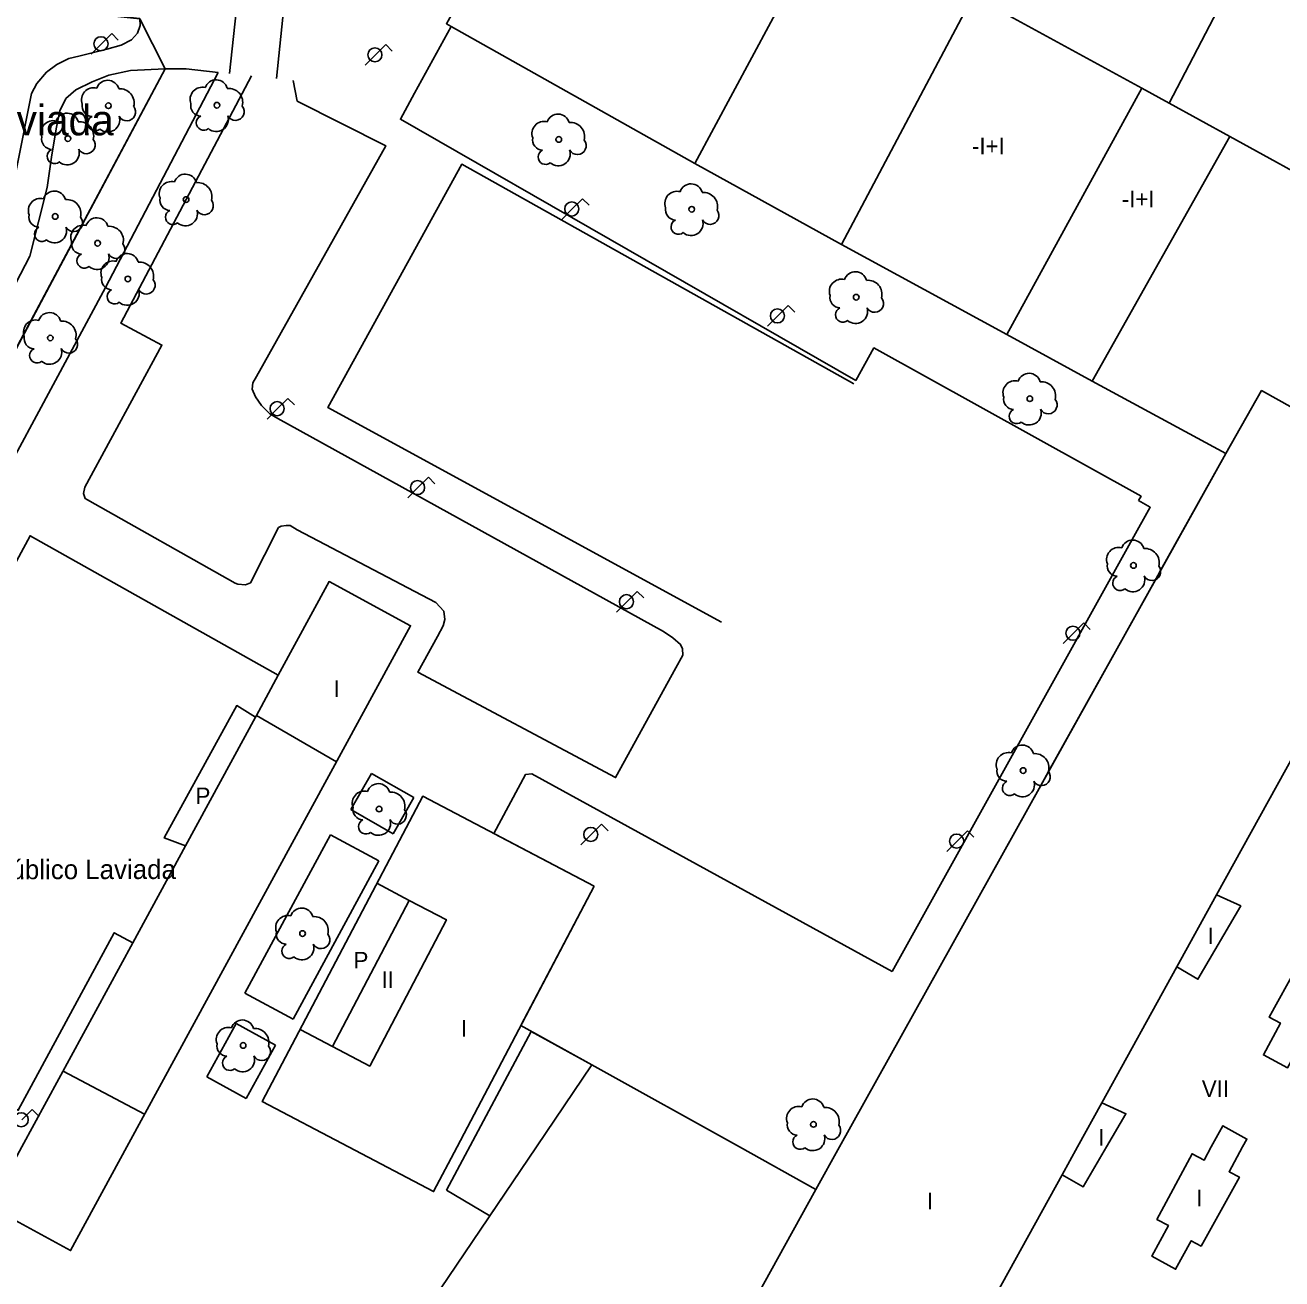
# Model space of a CAD drawing. Extents: x 282771 to 285132, y 4823109 to 4825496.
# Drawn here: x 284216.4 to 284330.1, y 4823783.6 to 4823897 of the extents above; entities that cross this region are included whole.
import ezdxf

# ---------------------------------------------------------------- set-up
doc = ezdxf.new("R2010")
doc.units = 0
for name, color, linetype in [('ACERA-INTERIOR', 7, 'Continuous'), ('ARBOL', 7, 'Continuous'), ('COLEGIO-AREA', 7, 'Continuous'), ('COLEGIO-TEXTO', 7, 'Continuous'), ('EDIFICIO', 7, 'Continuous'), ('FAROLA', 7, 'Continuous'), ('INTERIOR-EDIFICIO', 7, 'Continuous'), ('MEDIANERA', 7, 'Continuous'), ('PARQUE-JARDIN-AREA', 7, 'Continuous'), ('PARQUE-JARDIN-TEXTO', 7, 'Continuous'), ('TXT-ALTURA-EDIFICIO', 7, 'Continuous'), ('VALLA', 7, 'Continuous'), ('ZONA-VERDE', 7, 'Continuous')]:
    doc.layers.add(name, color=color, linetype=linetype)

msp = doc.modelspace()

# ---------------------------------------------------------------- linework, layer by layer
at = {"layer": 'ACERA-INTERIOR'}
for points in [[(284234.92, 4823892.63), (284235.63, 4823899.35)], [(284239.15, 4823892.18), (284239.86, 4823898.91)], [(284206.64, 4823786.96), (284210.87, 4823795.17), (284210.76, 4823795.56), (284210.75, 4823795.62), (284210.57, 4823796.07), (284210.22, 4823796.46), (284189.48, 4823807.65), (284189.29, 4823808.04), (284189.11, 4823808.49), (284189.18, 4823809.06), (284204.74, 4823838.08), (284223.68, 4823873.29), (284233.88, 4823892.74)], [(284236.88, 4823892.42), (284225.07, 4823870.07), (284228.8, 4823868.08), (284221.81, 4823855.23), (284221.71, 4823854.65), (284221.86, 4823854.2), (284222.05, 4823854.07), (284235.41, 4823846.54), (284235.66, 4823846.47), (284236.36, 4823846.39), (284236.81, 4823846.57), (284239.34, 4823851.58), (284239.59, 4823851.71), (284240.04, 4823851.76), (284240.39, 4823851.75), (284241.03, 4823851.36), (284253.57, 4823844.8), (284254.29, 4823844.02), (284254.38, 4823843.25), (284254.24, 4823842.68), (284253.71, 4823841.73), (284251.93, 4823838.51), (284269.82, 4823828.96), (284275.28, 4823838.9), (284275.91, 4823840.04), (284275.88, 4823840.62), (284275.7, 4823841.01), (284275.01, 4823841.59), (284274.15, 4823842.19), (284239.29, 4823861.43), (284238.56, 4823861.85), (284237.81, 4823862.61), (284237.25, 4823863.39), (284236.97, 4823864.1), (284237.02, 4823864.67), (284237.35, 4823865.24), (284249.04, 4823886.1), (284241.02, 4823890.15), (284240.66, 4823892.01)]]:
    msp.add_lwpolyline(points, dxfattribs=at)
at = {"layer": 'ARBOL'}
for centre in [(284223.95, 4823889.73), (284233.77, 4823889.77), (284220.29, 4823886.75), (284264.69, 4823886.68), (284230.98, 4823881.24), (284276.71, 4823880.36), (284219.14, 4823879.71), (284222.98, 4823877.29), (284225.71, 4823874.06), (284291.59, 4823872.41), (284218.7, 4823868.72), (284307.29, 4823863.23), (284316.66, 4823848.15), (284306.68, 4823829.6), (284248.44, 4823826.12), (284241.51, 4823814.86), (284236.14, 4823804.74), (284287.72, 4823797.6)]:
    msp.add_circle(centre, 0.255, dxfattribs=at)
for centre, radius, start, end in [((284223.88, 4823890.99), 1.04, 15.6423, 161.3843), ((284233.7, 4823891.03), 1.04, 15.6423, 161.3843), ((284222.62, 4823890.26), 1.1, 75.4318, 200.5561), ((284225.01, 4823889.99), 1.27, 345.0327, 95.7993), ((284232.44, 4823890.3), 1.1, 75.4318, 200.5561), ((284234.83, 4823890.03), 1.27, 345.0327, 95.7993), ((284222.51, 4823889.69), 0.935, 168.599, 268.1324), ((284225.62, 4823889.16), 0.797, 208.9625, 38.991), ((284232.33, 4823889.73), 0.935, 168.599, 268.1324), ((284235.44, 4823889.2), 0.797, 208.9625, 38.991), ((284218.96, 4823887.28), 1.1, 75.4318, 200.5561), ((284220.22, 4823888.01), 1.04, 15.6423, 161.3843), ((284221.35, 4823887.01), 1.27, 345.0327, 95.7993), ((284222.75, 4823888.14), 0.672, 113.7367, 309.4725), ((284223.89, 4823888.44), 1.09, 228.9545, 17.928), ((284232.57, 4823888.18), 0.672, 113.7367, 309.4725), ((284233.71, 4823888.48), 1.09, 228.9545, 17.928), ((284263.36, 4823887.21), 1.1, 75.4318, 200.5561), ((284264.62, 4823887.93), 1.04, 15.6423, 161.3843), ((284265.75, 4823886.94), 1.27, 345.0327, 95.7993), ((284218.85, 4823886.71), 0.935, 168.599, 268.1324), ((284221.96, 4823886.18), 0.797, 208.9625, 38.991), ((284263.25, 4823886.64), 0.935, 168.599, 268.1324), ((284266.36, 4823886.11), 0.797, 208.9625, 38.991), ((284219.09, 4823885.16), 0.672, 113.7367, 309.4725), ((284220.23, 4823885.46), 1.09, 228.9545, 17.928), ((284263.49, 4823885.09), 0.672, 113.7367, 309.4725), ((284264.63, 4823885.39), 1.09, 228.9545, 17.928), ((284229.65, 4823881.77), 1.1, 75.4318, 200.5561), ((284230.91, 4823882.5), 1.04, 15.6423, 161.3843), ((284232.04, 4823881.5), 1.27, 345.0327, 95.7993), ((284276.64, 4823881.62), 1.04, 15.6423, 161.3843), ((284219.07, 4823880.97), 1.04, 15.6423, 161.3843), ((284275.38, 4823880.89), 1.1, 75.4318, 200.5561), ((284277.77, 4823880.62), 1.27, 345.0327, 95.7993), ((284217.81, 4823880.24), 1.1, 75.4318, 200.5561), ((284220.2, 4823879.97), 1.27, 345.0327, 95.7993), ((284229.54, 4823881.2), 0.935, 168.599, 268.1324), ((284230.92, 4823879.95), 1.09, 228.9545, 17.928), ((284232.65, 4823880.67), 0.797, 208.9625, 38.991), ((284275.27, 4823880.32), 0.935, 168.599, 268.1324), ((284278.38, 4823879.79), 0.797, 208.9625, 38.991), ((284217.7, 4823879.67), 0.935, 168.599, 268.1324), ((284220.81, 4823879.14), 0.797, 208.9625, 38.991), ((284222.91, 4823878.55), 1.04, 15.6423, 161.3843), ((284229.78, 4823879.65), 0.672, 113.7367, 309.4725), ((284275.51, 4823878.77), 0.672, 113.7367, 309.4725), ((284276.65, 4823879.07), 1.09, 228.9545, 17.928), ((284217.94, 4823878.12), 0.672, 113.7367, 309.4725), ((284219.08, 4823878.42), 1.09, 228.9545, 17.928), ((284221.65, 4823877.82), 1.1, 75.4318, 200.5561), ((284224.04, 4823877.55), 1.27, 345.0327, 95.7993), ((284221.54, 4823877.25), 0.935, 168.599, 268.1324), ((284224.65, 4823876.72), 0.797, 208.9625, 38.991), ((284221.78, 4823875.7), 0.672, 113.7367, 309.4725), ((284222.92, 4823876), 1.09, 228.9545, 17.928), ((284225.64, 4823875.32), 1.04, 15.6423, 161.3843), ((284224.38, 4823874.59), 1.1, 75.4318, 200.5561), ((284226.77, 4823874.32), 1.27, 345.0327, 95.7993), ((284291.52, 4823873.67), 1.04, 15.6423, 161.3843), ((284224.27, 4823874.02), 0.935, 168.599, 268.1324), ((284227.38, 4823873.49), 0.797, 208.9625, 38.991), ((284290.26, 4823872.94), 1.1, 75.4318, 200.5561), ((284292.65, 4823872.67), 1.27, 345.0327, 95.7993), ((284224.51, 4823872.47), 0.672, 113.7367, 309.4725), ((284225.65, 4823872.77), 1.09, 228.9545, 17.928), ((284290.15, 4823872.37), 0.935, 168.599, 268.1324), ((284293.26, 4823871.84), 0.797, 208.9625, 38.991), ((284290.39, 4823870.82), 0.672, 113.7367, 309.4725), ((284291.53, 4823871.12), 1.09, 228.9545, 17.928), ((284217.37, 4823869.25), 1.1, 75.4318, 200.5561), ((284218.63, 4823869.98), 1.04, 15.6423, 161.3843), ((284219.76, 4823868.98), 1.27, 345.0327, 95.7993), ((284217.26, 4823868.68), 0.935, 168.599, 268.1324), ((284220.37, 4823868.15), 0.797, 208.9625, 38.991), ((284217.5, 4823867.13), 0.672, 113.7367, 309.4725), ((284218.64, 4823867.43), 1.09, 228.9545, 17.928), ((284307.22, 4823864.49), 1.04, 15.6423, 161.3843), ((284305.96, 4823863.76), 1.1, 75.4318, 200.5561), ((284308.35, 4823863.49), 1.27, 345.0327, 95.7993), ((284305.85, 4823863.19), 0.935, 168.599, 268.1324), ((284306.09, 4823861.64), 0.672, 113.7367, 309.4725), ((284307.23, 4823861.94), 1.09, 228.9545, 17.928), ((284308.96, 4823862.66), 0.797, 208.9625, 38.991), ((284315.33, 4823848.68), 1.1, 75.4318, 200.5561), ((284316.59, 4823849.41), 1.04, 15.6423, 161.3843), ((284317.72, 4823848.41), 1.27, 345.0327, 95.7993), ((284315.22, 4823848.11), 0.935, 168.599, 268.1324), ((284318.33, 4823847.58), 0.797, 208.9625, 38.991), ((284315.46, 4823846.56), 0.672, 113.7367, 309.4725), ((284316.6, 4823846.86), 1.09, 228.9545, 17.928), ((284306.61, 4823830.86), 1.04, 15.6423, 161.3843), ((284305.35, 4823830.13), 1.1, 75.4318, 200.5561), ((284307.74, 4823829.86), 1.27, 345.0327, 95.7993), ((284305.24, 4823829.56), 0.935, 168.599, 268.1324), ((284308.35, 4823829.03), 0.797, 208.9625, 38.991), ((284248.37, 4823827.38), 1.04, 15.6423, 161.3843), ((284305.48, 4823828.01), 0.672, 113.7367, 309.4725), ((284306.62, 4823828.31), 1.09, 228.9545, 17.928), ((284247.11, 4823826.65), 1.1, 75.4318, 200.5561), ((284249.5, 4823826.38), 1.27, 345.0327, 95.7993), ((284247, 4823826.08), 0.935, 168.599, 268.1324), ((284250.11, 4823825.55), 0.797, 208.9625, 38.991), ((284247.24, 4823824.53), 0.672, 113.7367, 309.4725), ((284248.38, 4823824.83), 1.09, 228.9545, 17.928), ((284241.44, 4823816.12), 1.04, 15.6423, 161.3843), ((284240.18, 4823815.39), 1.1, 75.4318, 200.5561), ((284242.57, 4823815.12), 1.27, 345.0327, 95.7993), ((284240.07, 4823814.82), 0.935, 168.599, 268.1324), ((284243.18, 4823814.29), 0.797, 208.9625, 38.991), ((284240.31, 4823813.27), 0.672, 113.7367, 309.4725), ((284241.45, 4823813.57), 1.09, 228.9545, 17.928), ((284236.07, 4823806), 1.04, 15.6423, 161.3843), ((284234.81, 4823805.27), 1.1, 75.4318, 200.5561), ((284237.2, 4823805), 1.27, 345.0327, 95.7993), ((284234.7, 4823804.7), 0.935, 168.599, 268.1324), ((284237.81, 4823804.17), 0.797, 208.9625, 38.991), ((284234.94, 4823803.15), 0.672, 113.7367, 309.4725), ((284236.08, 4823803.45), 1.09, 228.9545, 17.928), ((284287.65, 4823798.86), 1.04, 15.6423, 161.3843), ((284286.39, 4823798.13), 1.1, 75.4318, 200.5561), ((284288.78, 4823797.86), 1.27, 345.0327, 95.7993), ((284286.28, 4823797.56), 0.935, 168.599, 268.1324), ((284289.39, 4823797.03), 0.797, 208.9625, 38.991), ((284286.52, 4823796.01), 0.672, 113.7367, 309.4725), ((284287.66, 4823796.31), 1.09, 228.9545, 17.928)]:
    msp.add_arc(centre, radius, start, end, dxfattribs=at)
at = {"layer": 'COLEGIO-AREA'}
msp.add_lwpolyline([(284216.87, 4823850.84), (284239.31, 4823838.22), (284243.91, 4823846.69), (284251.28, 4823842.69), (284225.62, 4823795.56), (284220.53, 4823786.19), (284213.2, 4823790.18), (284216.12, 4823795.56), (284226.17, 4823814.01), (284224.48, 4823814.93), (284215.8, 4823798.87), (284194.9, 4823810.17)], close=True, dxfattribs=at)
at = {"layer": 'EDIFICIO'}
for points in [[(284325.01, 4823858.27), (284312.94, 4823864.83), (284305.2, 4823869.04), (284290.27, 4823877.18), (284277, 4823884.49), (284254.94, 4823896.9), (284254.52, 4823897.14), (284263.8, 4823913.89), (284278.77, 4823940.9), (284300.76, 4823928.83), (284313.82, 4823921.66), (284331.41, 4823912.02)], [(284243.18, 4823766.71), (284262.67, 4823795.56), (284267.68, 4823802.97), (284281.03, 4823795.56), (284287.95, 4823791.72), (284290.09, 4823795.56), (284325.01, 4823858.27)], [(284226.17, 4823814.01), (284224.48, 4823814.93), (284215.8, 4823798.87), (284194.9, 4823810.17), (284216.87, 4823850.84), (284239.31, 4823838.22), (284243.91, 4823846.69), (284251.28, 4823842.69), (284225.62, 4823795.56), (284220.53, 4823786.19), (284213.2, 4823790.18), (284216.12, 4823795.56), (284226.17, 4823814.01)], [(284267.88, 4823819.14), (284255.49, 4823795.56), (284253.37, 4823791.52), (284245.67, 4823795.56), (284237.87, 4823799.66), (284252.38, 4823827.28), (284267.88, 4823819.14)]]:
    msp.add_lwpolyline(points, dxfattribs=at)
at = {"layer": 'FAROLA'}
for p, q in [((284224.26, 4823896.26), (284223.32, 4823895.33)), ((284224.85, 4823895.67), (284224.26, 4823896.26)), ((284223.32, 4823895.33), (284222.39, 4823894.39)), ((284249.04, 4823895.26), (284248.1, 4823894.33)), ((284249.63, 4823894.67), (284249.04, 4823895.26)), ((284248.1, 4823894.33), (284247.17, 4823893.39)), ((284265.9, 4823880.39), (284264.97, 4823879.45)), ((284266.84, 4823881.32), (284265.9, 4823880.39)), ((284267.43, 4823880.73), (284266.84, 4823881.32)), ((284285.44, 4823871.65), (284284.5, 4823870.72)), ((284286.03, 4823871.06), (284285.44, 4823871.65)), ((284284.5, 4823870.72), (284283.57, 4823869.78)), ((284240.19, 4823863.26), (284239.25, 4823862.33)), ((284240.78, 4823862.67), (284240.19, 4823863.26)), ((284239.25, 4823862.33), (284238.32, 4823861.39)), ((284252.89, 4823856.12), (284251.95, 4823855.19)), ((284253.48, 4823855.53), (284252.89, 4823856.12)), ((284251.95, 4823855.19), (284251.02, 4823854.25)), ((284271.79, 4823845.8), (284270.85, 4823844.87)), ((284272.38, 4823845.21), (284271.79, 4823845.8)), ((284270.85, 4823844.87), (284269.92, 4823843.93)), ((284312.17, 4823842.95), (284311.23, 4823842.02)), ((284312.76, 4823842.36), (284312.17, 4823842.95)), ((284311.23, 4823842.02), (284310.3, 4823841.08)), ((284268.56, 4823824.75), (284267.62, 4823823.82)), ((284269.15, 4823824.16), (284268.56, 4823824.75)), ((284267.62, 4823823.82), (284266.69, 4823822.88)), ((284301.65, 4823824.15), (284300.71, 4823823.22)), ((284302.24, 4823823.56), (284301.65, 4823824.15)), ((284300.71, 4823823.22), (284299.78, 4823822.28)), ((284217.05, 4823798.95), (284216.11, 4823798.02)), ((284217.64, 4823798.36), (284217.05, 4823798.95))]:
    msp.add_line(p, q, dxfattribs=at)
for centre in [(284223.28, 4823895.33), (284248.06, 4823894.33), (284265.86, 4823880.39), (284284.46, 4823870.72), (284239.21, 4823862.33), (284251.91, 4823855.19), (284270.81, 4823844.87), (284311.19, 4823842.02), (284267.58, 4823823.82), (284300.67, 4823823.22), (284216.07, 4823798.02)]:
    msp.add_circle(centre, 0.637, dxfattribs=at)
at = {"layer": 'INTERIOR-EDIFICIO'}
for points in [[(284344.4, 4823854.95), (284350.88, 4823866.68), (284353.55, 4823871.51), (284334.71, 4823881.83), (284325.38, 4823886.95), (284319.9, 4823889.95), (284317.42, 4823891.31), (284302.17, 4823899.67), (284289.01, 4823906.89), (284277, 4823884.49)], [(284331.24, 4823831.12), (284324.18, 4823818.35)], [(284320.59, 4823811.84), (284322.49, 4823810.73), (284326.36, 4823817.35), (284324.18, 4823818.35)], [(284324.18, 4823818.35), (284320.59, 4823811.84)], [(284336.6, 4823818.83), (284334.98, 4823815.75), (284333.95, 4823816.33), (284328.95, 4823807.29), (284329.96, 4823806.76), (284328.41, 4823803.88), (284330.59, 4823802.7), (284332.09, 4823805.44), (284332.99, 4823804.95), (284338.12, 4823814.18), (284337.29, 4823814.55), (284338.91, 4823817.61), (284336.6, 4823818.83)], [(284320.59, 4823811.84), (284313.8, 4823799.56)], [(284313.8, 4823799.56), (284311.6, 4823795.56)], [(284313.8, 4823799.56), (284315.98, 4823798.56), (284314.22, 4823795.56)], [(284323.7, 4823795.56), (284324.75, 4823797.47), (284326.93, 4823796.27), (284326.54, 4823795.56)], [(284311.6, 4823795.56), (284310.21, 4823793.05)], [(284310.21, 4823793.05), (284312.11, 4823791.94), (284314.22, 4823795.56)], [(284323.7, 4823795.56), (284323.05, 4823794.35), (284321.97, 4823794.94), (284318.78, 4823789.01), (284319.82, 4823788.45), (284318.31, 4823785.68), (284320.47, 4823784.5), (284321.89, 4823787.08), (284322.78, 4823786.59), (284326.24, 4823792.82), (284325.31, 4823793.32), (284326.54, 4823795.56)], [(284310.21, 4823793.05), (284302.28, 4823778.7)]]:
    msp.add_lwpolyline(points, dxfattribs=at)
at = {"layer": 'MEDIANERA'}
for points in [[(284331.41, 4823912.02), (284326.73, 4823903.05), (284324.63, 4823899.02), (284319.9, 4823889.95)], [(284302.17, 4823899.67), (284290.27, 4823877.18)], [(284317.42, 4823891.31), (284305.2, 4823869.04)], [(284312.94, 4823864.83), (284325.38, 4823886.95)], [(284325.01, 4823858.27), (284328.25, 4823863.97), (284344.14, 4823855.11), (284344.4, 4823854.95)], [(284237.34, 4823834.59), (284239.31, 4823838.22)], [(284237.26, 4823834.44), (284235.56, 4823835.47), (284229.01, 4823823.5), (284230.93, 4823822.78)], [(284230.93, 4823822.78), (284237.26, 4823834.44)], [(284237.26, 4823834.44), (284237.34, 4823834.59)], [(284237.34, 4823834.59), (284244.59, 4823830.4)], [(284226.17, 4823814.01), (284230.93, 4823822.78)], [(284248.24, 4823819.4), (284251.15, 4823817.86)], [(284251.15, 4823817.86), (284254.52, 4823816.1), (284247.59, 4823802.87), (284244.22, 4823804.63)], [(284244.22, 4823804.63), (284251.15, 4823817.86)], [(284244.22, 4823804.63), (284241.29, 4823806.17)], [(284227.23, 4823798.53), (284219.85, 4823802.4)], [(284265.53, 4823751.19), (284287.95, 4823791.72)]]:
    msp.add_lwpolyline(points, dxfattribs=at)
at = {"layer": 'PARQUE-JARDIN-AREA'}
msp.add_lwpolyline([(284192.68, 4823879.42), (284193.43, 4823881.32), (284194.94, 4823884.72), (284201.06, 4823891.72), (284201.94, 4823900.23), (284226.79, 4823897.6), (284229.1, 4823893.06), (284209.85, 4823856.98), (284195.98, 4823861.21), (284192.84, 4823874.55)], close=True, dxfattribs=at)
at = {"layer": 'VALLA'}
msp.add_lwpolyline([(284279.4, 4823843.03), (284243.79, 4823862.44), (284255.91, 4823884.44), (284291.38, 4823864.58)], dxfattribs=at)
at = {"layer": 'ZONA-VERDE'}
for p, q in [((284254.94, 4823896.9), (284251.64, 4823890.85)), ((284277, 4823884.49), (284254.94, 4823896.9)), ((284233.88, 4823892.74), (284231, 4823893.05)), ((284319.12, 4823847.7), (284325.01, 4823858.27)), ((284245.88, 4823826.07), (284247.74, 4823829.34)), ((284247.74, 4823829.34), (284251.57, 4823827.15)), ((284251.57, 4823827.15), (284249.71, 4823823.89)), ((284249.71, 4823823.89), (284245.88, 4823826.07)), ((284236.29, 4823809.46), (284244.03, 4823823.78)), ((284244.03, 4823823.78), (284248.41, 4823821.42)), ((284258.81, 4823823.9), (284267.88, 4823819.14)), ((284248.41, 4823821.42), (284240.67, 4823807.1)), ((284267.88, 4823819.14), (284261.25, 4823806.53)), ((284240.67, 4823807.1), (284236.29, 4823809.46)), ((284232.85, 4823801.9), (284235.5, 4823806.72)), ((284235.5, 4823806.72), (284239.06, 4823804.77)), ((284261.25, 4823806.53), (284267.68, 4823802.97)), ((284262.2, 4823806.01), (284254.52, 4823791.65)), ((284267.68, 4823802.97), (284262.2, 4823806.01)), ((284239.06, 4823804.77), (284236.41, 4823799.95)), ((284236.41, 4823799.95), (284232.85, 4823801.9)), ((284262.67, 4823795.56), (284267.68, 4823802.97)), ((284258.46, 4823789.33), (284262.67, 4823795.56)), ((284254.52, 4823791.65), (284258.46, 4823789.33))]:
    msp.add_line(p, q, dxfattribs=at)
for points in [[(284214.37, 4823877.67), (284217, 4823890.82), (284217.49, 4823891.73), (284218.35, 4823892.75), (284219.28, 4823893.46), (284220.37, 4823894.01), (284221.29, 4823894.22), (284222.37, 4823894.48), (284223.81, 4823894.84), (284225.12, 4823895.2), (284226.05, 4823895.7), (284226.57, 4823896.29), (284226.83, 4823896.97), (284226.79, 4823897.61), (284201.94, 4823900.24)], [(284231, 4823893.05), (284229.1, 4823893.07), (284209.9, 4823857.15), (284195.39, 4823829.98), (284187.55, 4823815.32)], [(284209.9, 4823857.15), (284229.1, 4823893.07), (284225.94, 4823892.9), (284224, 4823892.48), (284222.49, 4823891.9), (284221, 4823891.17), (284220.1, 4823890.38), (284219.55, 4823889.27), (284219.24, 4823887.65), (284218.82, 4823885.06), (284218.41, 4823882.34), (284216.86, 4823876.12), (284215.16, 4823872.87), (284209.9, 4823857.15)], [(284206.64, 4823786.96), (284210.87, 4823795.17), (284210.76, 4823795.56), (284210.57, 4823796.07), (284210.22, 4823796.46), (284189.48, 4823807.65), (284189.29, 4823808.04), (284189.11, 4823808.49), (284189.18, 4823809.06), (284204.74, 4823838.08), (284223.68, 4823873.29), (284233.88, 4823892.74)], [(284233.88, 4823892.74), (284233.88, 4823892.74)], [(284251.64, 4823890.85), (284250.36, 4823888.51), (284291.54, 4823864.87)], [(284305.2, 4823869.04), (284290.27, 4823877.18), (284277, 4823884.49)], [(284325.01, 4823858.27), (284312.94, 4823864.83), (284305.2, 4823869.04)], [(284291.54, 4823864.87), (284293.19, 4823867.83), (284317.35, 4823854.4), (284317.13, 4823854.01)], [(284317.13, 4823854.01), (284318.18, 4823853.42), (284316.56, 4823850.5), (284294.83, 4823811.43)], [(284267.68, 4823802.97), (284281.03, 4823795.56), (284287.95, 4823791.72), (284290.09, 4823795.56), (284308.28, 4823828.24), (284308.99, 4823829.5), (284318.65, 4823846.85), (284319.12, 4823847.7)], [(284294.83, 4823811.43), (284262.25, 4823829.29), (284261.67, 4823829.24), (284258.81, 4823823.9)]]:
    msp.add_lwpolyline(points, dxfattribs=at)

# ---------------------------------------------------------------- texts
at = {"layer": 'COLEGIO-TEXTO'}
msp.add_text('Colegio Público Laviada', height=1.75, rotation=0.1011, dxfattribs=at).set_placement((284204.95, 4823819.75))
at = {"layer": 'PARQUE-JARDIN-TEXTO'}
msp.add_text('Parque de Laviada', height=2.75, dxfattribs=at).set_placement((284193.57, 4823887.05))
at = {"layer": 'TXT-ALTURA-EDIFICIO'}
for s, p in [('-I+I', (284302.06, 4823885.33)), ('-I+I', (284315.61, 4823880.54)), ('I', (284244.32, 4823836.25)), ('P', (284231.84, 4823826.56)), ('I', (284323.36, 4823813.9)), ('P', (284246.13, 4823811.7)), ('II', (284248.65, 4823809.94)), ('I', (284255.84, 4823805.53)), ('VII', (284322.85, 4823800.07)), ('I', (284313.49, 4823795.68)), ('I', (284322.35, 4823790.19)), ('I', (284297.99, 4823789.92))]:
    msp.add_text(s, height=1.5, rotation=0, dxfattribs=at).set_placement(p)

doc.saveas('drawing.dxf')
